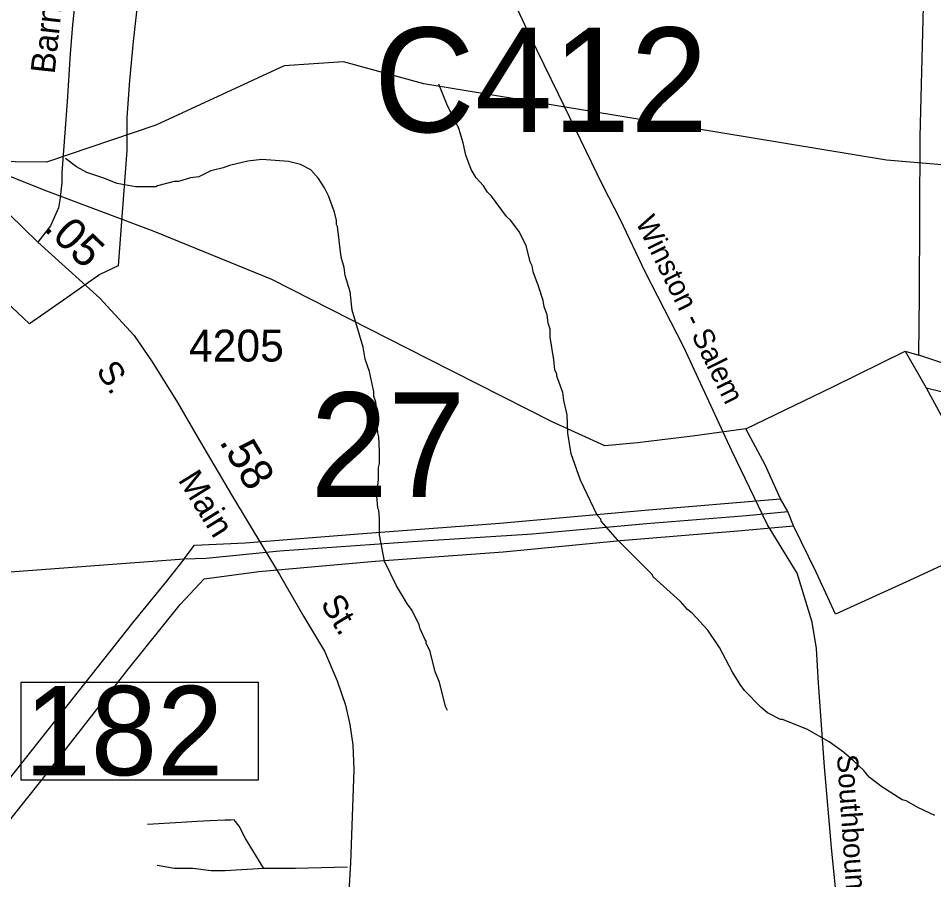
# Model space of a CAD drawing. Extents: x 1547597 to 1699558, y 810033 to 920809.
# Drawn here: x 1635080 to 1638672, y 823777 to 827154 of the extents above; entities that cross this region are included whole.
import ezdxf

# ---------------------------------------------------------------- set-up
doc = ezdxf.new("R2010")
doc.units = 0
for name, color, linetype in [('Exist Boundary Political City Limit New', 7, 'Continuous'), ('Exist Hydrographic Creek Single Shore', 7, 'Continuous'), ('Exist Hydrographic Misc Water Feature', 7, 'Continuous'), ('Exist Railroad Mainline', 7, 'Continuous'), ('Exist Railroad Mainline Label', 7, 'Continuous'), ('Exist Road Non-System Type 51', 7, 'Continuous'), ('Exist Road Secondary Mileage Hundredths English Label', 7, 'Continuous'), ('Exist Road Secondary Structure Culvert Number Label', 7, 'Continuous'), ('Exist Road Secondary Structure Standard Bridge Number Label', 7, 'Continuous'), ('Exist Road Secondary Type 51 Attributed', 7, 'Continuous'), ('Exist Road Secondary Type 51 Label', 7, 'Continuous'), ('Exist Road Secondary Type 51 Number Label', 7, 'Continuous'), ('Exist Utilities Electrical Transmission Line', 7, 'Continuous'), ('Map Preparation Boundary City Limit Buffer Line', 7, 'Continuous')]:
    doc.layers.add(name, color=color, linetype=linetype)

msp = doc.modelspace()

# ---------------------------------------------------------------- linework, layer by layer
at = {"layer": 'Exist Boundary Political City Limit New'}
msp.add_lwpolyline([(1635551.3, 827239.7), (1635531.3, 827062.9), (1635516.8, 826909.6), (1635505.7, 826765.1), (1635505.7, 826635.5), (1635472.8, 826183.6), (1635400.8, 826149.4), (1635270.8, 826058.5), (1635124.5, 825956.5), (1635009.7, 826064.8), (1634948.3, 826128.4), (1634864.2, 826200.6), (1634576.7, 826487.3), (1634230, 826790.4), (1634060.9, 826911.8), (1633570.2, 827141), (1632628.5, 827562.2)], dxfattribs=at)
at = {"layer": 'Exist Hydrographic Creek Single Shore'}
msp.add_lwpolyline([(1639509.9, 826511.7), (1638485.9, 826598.2), (1636671.9, 826897.5), (1636355.9, 826982.7), (1636122.9, 826967.8), (1635619.9, 826735.1), (1635191.7, 826589.7), (1634943.5, 826592.9), (1634837.4, 826560.6), (1634767, 826540.3), (1634660.4, 826629.5), (1634553.8, 826717), (1634345.4, 826790.2), (1633940.4, 826974.9), (1633579.9, 827134.2), (1632619.9, 827537.9), (1632321.8, 827691.7), (1632032.8, 827933.8), (1631311.2, 828442.3)], dxfattribs=at)
at = {"layer": 'Exist Hydrographic Misc Water Feature'}
for points in [[(1638675.8, 824028.4), (1638612, 824058.9), (1638564.3, 824085.3), (1638548.3, 824089.4), (1638468.8, 824140), (1638419, 824178.4), (1638397.3, 824204.5), (1638357.6, 824242.8), (1638317.9, 824277.1), (1638262.2, 824317.5), (1638174.6, 824366.2), (1638079.1, 824404.9), (1638071.1, 824405), (1638019.3, 824431.4), (1637993.5, 824453.6), (1637930, 824518.1), (1637912.2, 824542.2), (1637882.5, 824590.4), (1637831.3, 824686.7), (1637785.7, 824755.1), (1637724.3, 824821.5), (1637706.4, 824835.6), (1637678.7, 824867.8), (1637571.5, 824964.6), (1637567.6, 824972.6), (1637430.6, 825109.6), (1637367.2, 825182.1), (1637365.3, 825190.1), (1637351.3, 825206.2), (1637286.4, 825342.6), (1637249.2, 825446.9), (1637235.8, 825526.9), (1637234.3, 825598.8), (1637220.6, 825654.9), (1637216.9, 825686.9), (1637193.4, 825751), (1637193.5, 825759), (1637185.6, 825775.1), (1637181.9, 825815.1), (1637166.5, 825903.1), (1637166.7, 825935.1), (1637158.9, 825959.2), (1637155.1, 825991.2), (1637143.3, 826023.3), (1637139.5, 826047.3), (1637121.9, 826103.4), (1637100.4, 826159.5), (1637096.5, 826183.5), (1637088.7, 826199.5), (1637073.1, 826263.6), (1637043.6, 826319.9), (1637011.9, 826362), (1636996, 826376.2), (1636936.6, 826456.6), (1636920.7, 826472.7), (1636904.9, 826496.8), (1636877.2, 826529), (1636857.4, 826561.2), (1636835.8, 826617.3), (1636826.2, 826665.3), (1636808.6, 826721.5), (1636761.3, 826817.7), (1636729.8, 826896)], [(1636764.6, 824439.5), (1636756.7, 824455.5), (1636733.4, 824551.6), (1636715.7, 824591.7), (1636696.3, 824671.9), (1636680.5, 824703.9), (1636680.6, 824711.9), (1636674.7, 824720), (1636656.9, 824760.1), (1636653, 824776.1), (1636625.5, 824832.3), (1636607.7, 824856.5), (1636564.3, 824928.7), (1636517, 825025), (1636497.7, 825129.1), (1636498.1, 825193), (1636494.4, 825225.1), (1636490.4, 825233.1), (1636486.7, 825281.1), (1636493.2, 825345), (1636493.6, 825393), (1636497.7, 825408.9), (1636498, 825456.8), (1636494.4, 825512.9), (1636490.5, 825528.9), (1636488.8, 825560.9), (1636490.9, 825584.9), (1636483.4, 825648.8), (1636475.6, 825672.9), (1636475.7, 825688.9), (1636458.2, 825768.9), (1636440.6, 825817.1), (1636432.9, 825865.1), (1636390, 826009.3), (1636382.5, 826081.3), (1636363, 826145.5), (1636359.2, 826177.5), (1636347.5, 826217.5), (1636332.3, 826337.5), (1636328.4, 826345.6), (1636328.5, 826361.5), (1636320.8, 826393.6), (1636297.3, 826457.8), (1636281.5, 826489.8), (1636257.8, 826526), (1636228.1, 826560.2), (1636188.2, 826580.5), (1636140.3, 826592.9), (1636036.5, 826599.8), (1635980.6, 826594.2), (1635908.5, 826576.8), (1635884.4, 826567), (1635836.4, 826555.4), (1635788.2, 826531.8), (1635756.2, 826528), (1635708.3, 826514.5), (1635692.3, 826514.6), (1635626.2, 826497.1), (1635620.2, 826493.2), (1635540.2, 826493.8), (1635468.5, 826506.4), (1635412.7, 826528.8), (1635348.8, 826549.3), (1635309, 826571.6), (1635265.3, 826603.9)]]:
    msp.add_lwpolyline(points, dxfattribs=at)
at = {"layer": 'Exist Railroad Mainline'}
msp.add_lwpolyline([(1638847.8, 821934.9), (1638512.9, 822569.5), (1638379, 822941.2), (1638344.8, 823073.6), (1638334.4, 823222.8), (1638309.7, 823509.4), (1638271.1, 823902.2), (1638243.6, 824219), (1638219.9, 824547.5), (1638211.5, 824683.5), (1638194.9, 824785.9), (1638135.4, 824978.6), (1638020, 825168.1), (1637879.8, 825458.1), (1637691, 825864.5), (1637538.9, 826162.6), (1637443.6, 826363.8), (1637373.5, 826498.7), (1637200, 826857), (1637087, 827086.5), (1636991.8, 827291.7)], dxfattribs=at)
at = {"layer": 'Exist Road Non-System Type 51'}
for points in [[(1636043.8, 823820.3), (1635972, 823938.2), (1635947.5, 823986.9), (1635927.8, 824011.3), (1635914.5, 824010.1), (1635890.2, 824010), (1635831.2, 824007.2), (1635782.3, 824004.3), (1635719.1, 824001.4), (1635587, 823992.8)], [(1636043.8, 823820.3), (1635891.5, 823811.6), (1635836.9, 823811.6), (1635765.1, 823820.3), (1635736.4, 823820.3), (1635693.3, 823820.3), (1635625.6, 823832.4)], [(1636371.4, 823826), (1636167.7, 823820.2), (1636043.8, 823820.3)]]:
    msp.add_lwpolyline(points, dxfattribs=at)
at = {"layer": 'Exist Road Secondary Structure Standard Bridge Number Label'}
msp.add_lwpolyline([(1635091.9, 824550.5), (1636020.9, 824550.5), (1636020.9, 824166.4), (1635091.9, 824166.4)], close=True, dxfattribs=at)
at = {"layer": 'Exist Road Secondary Type 51 Attributed'}
for points in [[(1635302.7, 827213.5), (1635293.3, 827127.7), (1635283.4, 827014), (1635272.4, 826828.2), (1635263.1, 826704.7), (1635250.6, 826549.6), (1635250.6, 826507.1), (1635248.9, 826488.5), (1635245.2, 826449.7), (1635238.1, 826410.7), (1635206.2, 826339.8), (1635157.7, 826275.6)], [(1634915, 826501.5), (1635045.3, 826385), (1635157.7, 826275.6)], [(1635157.7, 826275.6), (1635400.4, 826056.1), (1635458.9, 825993.1), (1635535.3, 825910.7), (1635605.7, 825807.3), (1635704.6, 825647), (1635782.5, 825514.4), (1635917.4, 825285.1), (1636104.7, 824972.6), (1636199.1, 824809.3), (1636281.6, 824672.2), (1636331, 824556.8), (1636364, 824460.9), (1636380.5, 824384.5), (1636392.4, 824305), (1636396.9, 824207.6), (1636383.5, 823842.7), (1636354.2, 823332.1)]]:
    msp.add_lwpolyline(points, dxfattribs=at)
at = {"layer": 'Exist Utilities Electrical Transmission Line'}
for p, q in [((1638559.7, 825848.3), (1638641.8, 825705.3)), ((1638559.7, 825848.3), (1638613.4, 825833.6)), ((1638099.9, 825220.3), (1638070.7, 825270.5)), ((1638121.2, 825163.8), (1638099.9, 825220.3))]:
    msp.add_line(p, q, dxfattribs=at)
for points in [[(1638613.4, 825833.6), (1638616.4, 826067.7), (1638618.4, 826689.5), (1638638, 827457.4), (1638638.1, 828081.5), (1638649.4, 828659.4), (1638654.5, 829383.3), (1638661, 830049.3), (1638665, 830669.3), (1638673.9, 831213.2), (1638676.7, 831429.1)], [(1637934.2, 825544.4), (1637725.9, 825515), (1637509.9, 825489.8), (1637381.7, 825477.4), (1637175.1, 825572), (1636686.5, 825818.3), (1636074.9, 826130.3), (1635613.7, 826318.2), (1635192, 826475.6), (1634762.5, 826647.2), (1634478.2, 826768.9), (1634055.1, 826960.3), (1633621.7, 827149.8), (1633216.4, 827333.2)], [(1641024, 826282.5), (1640633.5, 826111.7), (1640376.3, 825998.9), (1640251.7, 825950.6), (1639899.3, 825891.1), (1639536.6, 825819.8), (1639141.9, 825746.8), (1638975.6, 825713), (1638804.4, 825769.1), (1638613.4, 825833.6)], [(1638641.8, 825705.3), (1638829, 825658.9), (1638980.4, 825614.8), (1639334.8, 825678.3), (1639771.5, 825760.6), (1640124.3, 825826.1), (1640280.6, 825858.2), (1640654.2, 826007.4), (1641022.1, 826171.8)], [(1637934.2, 825544.4), (1638278.1, 825709.9), (1638559.7, 825848.3)], [(1638641.8, 825705.3), (1638757, 825493.7), (1638827.2, 825362.8)], [(1638070.7, 825270.5), (1638010.4, 825403.4), (1637934.2, 825544.4)], [(1635731.3, 825034.7), (1635772, 825088.1), (1635969.9, 825097.5), (1636432, 825133.7), (1636970.2, 825174.8), (1637538.5, 825225.5), (1638070.7, 825270.5)], [(1635731.3, 825034.7), (1635817.2, 825037.5), (1636105.3, 825065.9), (1636627.5, 825103.1), (1637097.6, 825133), (1637545.6, 825173.3), (1637937.9, 825204.4), (1638099.9, 825220.3)], [(1631847.5, 819971.9), (1632857.6, 821240.7), (1632976.8, 821391.8), (1633218.5, 821692.7), (1633472.4, 822015.5), (1633758.9, 822377.9), (1634081.9, 822793.8), (1634390.6, 823173.7), (1634768.5, 823662.9), (1635174.6, 824169.7), (1635507.9, 824597.4), (1635715, 824854.9), (1635810.1, 824955.6), (1636024.4, 824984.9), (1636480.7, 825025.1), (1636982.7, 825062.5), (1637443, 825106.6), (1637903, 825144.6), (1638121.2, 825163.8)], [(1638867.7, 825084.2), (1638576.3, 824950.1), (1638286.6, 824817.7), (1638210.9, 824982.7), (1638121.2, 825163.8)], [(1631508.8, 824768.9), (1631616.5, 824739.5), (1631818.5, 824755), (1632256.5, 824783.3), (1632714.7, 824819.4), (1633170.7, 824845.6), (1633766.9, 824889.9), (1634324.9, 824924.8), (1634821, 824966.3), (1635433.3, 825012.5), (1635731.3, 825034.7)], [(1635731.3, 825034.7), (1635662.3, 824947.4), (1635528.3, 824783.3), (1635156.5, 824314), (1634790.8, 823852.7), (1634394.8, 823351.7), (1634014.8, 822860.6), (1633683.8, 822444.9), (1633283.6, 821941.9), (1632893.7, 821455), (1632736.5, 821242.1), (1631722.7, 819974.1)]]:
    msp.add_lwpolyline(points, dxfattribs=at)
at = {"layer": 'Map Preparation Boundary City Limit Buffer Line'}
msp.add_lwpolyline([(1635551.3, 827239.7), (1635531.3, 827062.9), (1635516.8, 826909.6), (1635505.7, 826765.1), (1635505.7, 826635.5), (1635472.8, 826183.6), (1635400.8, 826149.4), (1635270.8, 826058.5), (1635124.5, 825956.5), (1635009.7, 826064.8), (1634948.3, 826128.4), (1634864.2, 826200.6), (1634576.7, 826487.3), (1634230, 826790.4), (1634060.9, 826911.8), (1633570.2, 827141), (1632628.5, 827562.2)], dxfattribs=at)

# ---------------------------------------------------------------- texts
at = {"layer": 'Exist Railroad Mainline Label'}
for s, height, rotation, p in [('Winston - Salem', 82.021, 296.332, (1637500.3, 826355.4)), ('Southbound', 82.02, 273.9068, (1638291.9, 824265.3))]:
    msp.add_text(s, height=height, rotation=rotation, dxfattribs=at).set_placement(p)
at = {"layer": 'Exist Road Secondary Mileage Hundredths English Label'}
for s, rotation, p in [('.05', 316.2652, (1635175.4, 826327.3)), ('.58', 300.4655, (1635866.8, 825494.3))]:
    msp.add_text(s, height=125, rotation=rotation, dxfattribs=at).set_placement(p)
at = {"layer": 'Exist Road Secondary Structure Culvert Number Label'}
msp.add_text('C412', height=410.1, dxfattribs=at).set_placement((1636475.3, 826707.7))
at = {"layer": 'Exist Road Secondary Structure Standard Bridge Number Label'}
for s, height, p in [('27', 410.1, (1636225.4, 825276.9)), ('182', 350, (1635104.4, 824186.2))]:
    msp.add_text(s, height=height, dxfattribs=at).set_placement(p)
at = {"layer": 'Exist Road Secondary Type 51 Label'}
for s, rotation, p in [('Barnes', 83.7846, (1635222.7, 826933.3)), ('S.', 302.2579, (1635383.7, 825773.4)), ('Main', 301.7317, (1635705, 825344.2)), ('St.', 301.345, (1636263.9, 824859.4))]:
    msp.add_text(s, height=95, rotation=rotation, dxfattribs=at).set_placement(p)
at = {"layer": 'Exist Road Secondary Type 51 Number Label'}
msp.add_text('4205', height=125, dxfattribs=at).set_placement((1635750.2, 825808.2))

doc.saveas('drawing.dxf')
